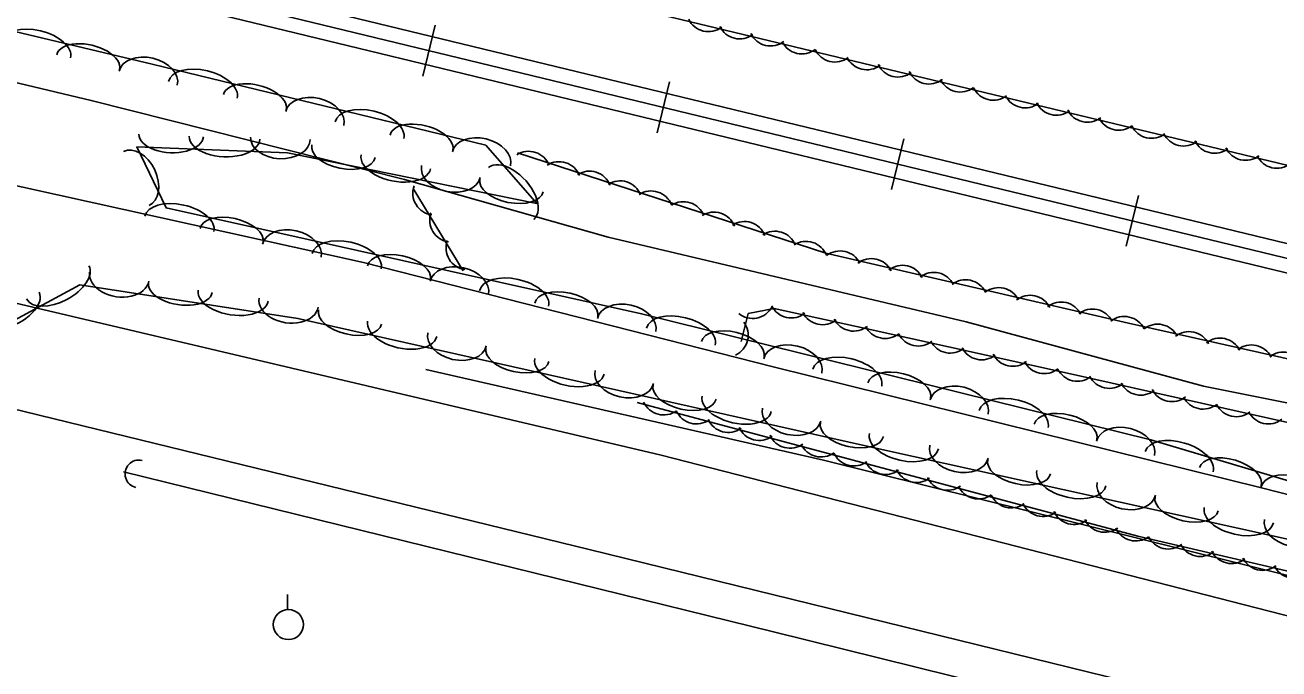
# Model space of a CAD drawing. Extents: x 1441650 to 1491889, y 345904 to 358319.
# Drawn here: x 1450626.3 to 1450834.2, y 353164.2 to 353271 of the extents above; entities that cross this region are included whole.
import ezdxf

# ---------------------------------------------------------------- set-up
doc = ezdxf.new("R2010")
doc.units = 0
for name, color, linetype in [('S_CROSS_DRAIN', 7, 'Continuous'), ('S_GRAVEL_ROAD', 7, 'Continuous'), ('S_RAILROAD', 7, 'Continuous'), ('S_STREAM', 7, 'Continuous'), ('S_TREE', 7, 'Continuous'), ('S_UTILITY_POLE', 7, 'Continuous')]:
    doc.layers.add(name, color=color, linetype=linetype)

msp = doc.modelspace()

# ---------------------------------------------------------------- linework, layer by layer
at = {"layer": 'S_CROSS_DRAIN'}
msp.add_arc((1450645.18, 353196.53), 2.3, 77.1469, 257.4761, dxfattribs=at)
at = {"layer": 'S_GRAVEL_ROAD'}
for points in [[(1450240.59, 353319.75), (1450442.31, 353269.26), (1450609.24, 353228.48), (1450731.76, 353199.64), (1450876.75, 353162.42), (1450990.38, 353134.97), (1450995.57, 353133.86)], [(1450991.32, 353117.23), (1450972.29, 353121.41), (1450827.01, 353157.66), (1450719.85, 353183.96), (1450604.61, 353212.14), (1450498.35, 353237.72), (1450326.23, 353280.06), (1450221.98, 353305.71)]]:
    msp.add_lwpolyline(points, dxfattribs=at)
at = {"layer": 'S_RAILROAD'}
for p, q in [((1450694.27, 353270.97), (1450692.23, 353262.54)), ((1450693.81, 353269.07), (1450693.8, 353269.03)), ((1450692.7, 353264.49), (1450692.72, 353264.59)), ((1450733.15, 353261.56), (1450731.11, 353253.13)), ((1450732.69, 353259.65), (1450732.68, 353259.61)), ((1450731.58, 353255.07), (1450731.6, 353255.17)), ((1450772.03, 353252.14), (1450769.98, 353243.71)), ((1450771.56, 353250.23), (1450771.56, 353250.2)), ((1450770.46, 353245.65), (1450770.48, 353245.75)), ((1450810.9, 353242.72), (1450808.86, 353234.29)), ((1450810.44, 353240.81), (1450810.43, 353240.78)), ((1450809.33, 353236.24), (1450809.36, 353236.34))]:
    msp.add_line(p, q, dxfattribs=at)
for points in [[(1450246.71, 353377.37), (1451007.01, 353193.2)], [(1450246.15, 353375.06), (1451006.49, 353190.88)], [(1450245.6, 353372.79), (1451005.98, 353188.6)], [(1450693.22, 353266.77), (1450693.25, 353266.76)], [(1450732.1, 353257.35), (1450732.13, 353257.34)], [(1450770.98, 353247.93), (1450771.01, 353247.92)], [(1450809.86, 353238.51), (1450809.88, 353238.51)]]:
    msp.add_lwpolyline(points, dxfattribs=at)
at = {"layer": 'S_STREAM'}
for points in [[(1450600.53, 353267.22), (1450637.26, 353258.49), (1450689.23, 353245.39), (1450722.99, 353235.83), (1450782.33, 353221.75), (1450821.68, 353211.08), (1450867.55, 353201.9), (1450924.44, 353187.08), (1450957.84, 353179.72), (1450996.03, 353172.6), (1451019.42, 353166.36), (1450991.29, 353166.02), (1450938.64, 353170.17), (1450905.1, 353175.35), (1450831.51, 353194.17), (1450750.32, 353214.31), (1450682.4, 353231.61), (1450620.11, 353245.39)], [(1450996.61, 353138.53), (1450941.42, 353152.13), (1450853.49, 353175.25), (1450758.66, 353198.82), (1450692.72, 353213.84)], [(1450642.61, 353196.85), (1450750.16, 353170.37), (1450863.74, 353142.23), (1450917.08, 353127.79), (1450965.72, 353116.46)]]:
    msp.add_lwpolyline(points, dxfattribs=at)
at = {"layer": 'S_TREE'}
for points in [[(1450749.6, 353312.22), (1450928.65, 353271.33), (1451038.32, 353246.41), (1451067.28, 353234.23), (1451071.39, 353224.01), (1451052.51, 353228.18), (1451035.97, 353228.7), (1451031.66, 353218.56), (1451029.32, 353208.01), (1451021.57, 353207.29), (1450969.47, 353218.64), (1450907.23, 353230.47), (1450699.39, 353280.52)], [(1450541.79, 353289.69), (1450647.35, 353264.48), (1450702.67, 353251.09), (1450711.17, 353241.39), (1450669.82, 353249.78), (1450644.85, 353250.81), (1450649.67, 353240.65), (1450728.53, 353223.11), (1450812.94, 353202.18), (1450842.66, 353193.31), (1450848.97, 353186.65), (1450837.41, 353185.31), (1450768.84, 353200.49), (1450671.53, 353222.32), (1450635.38, 353227.87), (1450621.72, 353220.56)], [(1450707.94, 353249.81), (1450759.07, 353233.17), (1450809.24, 353221.54), (1450849.47, 353212.54), (1450911.9, 353197.86), (1450965.9, 353185.2), (1451005.19, 353176.39), (1451020.08, 353165.76), (1451019.45, 353153.91), (1451024.67, 353143.17), (1451042.11, 353143.37), (1451059, 353143.19), (1451063.29, 353135.69), (1451045.59, 353133.69), (1450995.11, 353142.03), (1450899.16, 353165.59), (1450810.82, 353186.18), (1450727.78, 353208.37)], [(1450698.94, 353230.22), (1450690.64, 353243.86)], [(1450849.22, 353189.93), (1450910.47, 353177.48), (1450938.29, 353173.46), (1450939.3, 353180.09), (1450869.03, 353197.6), (1450799.15, 353213.22), (1450765.9, 353220.58), (1450750.49, 353223.99), (1450746.2, 353223.12), (1450745.04, 353218.47)]]:
    msp.add_lwpolyline(points, dxfattribs=at)
for centre, start, end in [((1450694.23, 353243.09), 160.5084, 262.1053), ((1450697.03, 353238.62), 160.5084, 262.1053), ((1450699.74, 353234.02), 160.5084, 262.1053), ((1450742.56, 353219.53), 295.2457, 36.8426)]:
    msp.add_arc(centre, 3.64, start, end, dxfattribs=at)
for centre, major_axis, ratio, start_param, end_param in [((1450739.61, 353273.54), (3.19, -1.75), 0.999606, 4.091461, 5.864662), ((1450744.78, 353272.33), (3.19, -1.75), 0.999606, 4.091461, 5.864662), ((1450628.13, 353266.9), (-5.71, 1.36), 0.547554, 3.14147, 6.283062), ((1450749.93, 353271.16), (3.19, -1.75), 0.999606, 4.091461, 5.864662), ((1450636.76, 353264.84), (-5.2, 1.24), 0.538216, 3.141473, 6.283066), ((1450755.1, 353269.84), (3.19, -1.75), 0.999606, 4.091461, 5.864662), ((1450760.58, 353268.49), (3.19, -1.75), 0.999606, 4.091461, 5.864662), ((1450646.72, 353262.2), (-4.82, 1.15), 0.682164, 3.141392, 6.282984), ((1450765.87, 353267.21), (3.19, -1.75), 0.999606, 4.091461, 5.864662), ((1450771.04, 353266), (3.19, -1.75), 0.999606, 4.091461, 5.864662), ((1450655.77, 353260.27), (-5.7, 1.38), 0.547583, 3.140797, 6.282389), ((1450776.19, 353264.84), (3.19, -1.75), 0.999606, 4.091461, 5.864662), ((1450664.39, 353258.19), (-5.2, 1.26), 0.538246, 3.140821, 6.282414), ((1450781.36, 353263.52), (3.19, -1.75), 0.999606, 4.091461, 5.864662), ((1450786.84, 353262.16), (3.19, -1.75), 0.999606, 4.091461, 5.864662), ((1450674.34, 353255.51), (-4.82, 1.16), 0.6822, 3.140294, 6.281886), ((1450792.13, 353260.89), (3.19, -1.75), 0.999606, 4.091461, 5.864662), ((1450683.4, 353253.58), (-5.7, 1.38), 0.547583, 3.140797, 6.282389), ((1450797.29, 353259.68), (3.19, -1.75), 0.999606, 4.091461, 5.864662), ((1450802.45, 353258.51), (3.19, -1.75), 0.999606, 4.091461, 5.864662), ((1450692.01, 353251.49), (-5.2, 1.26), 0.538246, 3.140821, 6.282414), ((1450807.62, 353257.19), (3.19, -1.75), 0.999606, 4.091461, 5.864662), ((1450813.1, 353255.84), (3.19, -1.75), 0.999606, 4.091461, 5.864662), ((1450650.52, 353252.69), (5.34, -0.22), 0.538316, 3.141039, 6.282632), ((1450659.38, 353252.33), (5.86, -0.24), 0.547655, 3.141021, 6.282614), ((1450668.64, 353252.2), (4.95, -0.2), 0.682289, 3.140661, 6.282253), ((1450701.96, 353248.82), (-4.82, 1.16), 0.6822, 3.140294, 6.281886), ((1450818.39, 353254.56), (3.19, -1.75), 0.999606, 4.091461, 5.864662), ((1450644.73, 353245.53), (-2.12, 4.48), 0.684089, 3.141593, 6.283185), ((1450679.08, 353250.06), (5.24, -1.06), 0.538238, 3.140953, 6.282545), ((1450709.79, 353246.42), (-3.64, -0.11), 0.996809, 3.480835, 5.254036), ((1450823.55, 353253.36), (3.19, -1.75), 0.999606, 4.091461, 5.864662), ((1450828.7, 353252.19), (3.19, -1.75), 0.999606, 4.091461, 5.864662), ((1450687.77, 353248.29), (5.75, -1.16), 0.547576, 3.140932, 6.282525), ((1450706.9, 353243.05), (-3.8, 4.27), 0.562818, 3.126869, 6.268462), ((1450714.84, 353244.7), (-3.64, -0.11), 0.996809, 3.480835, 5.254036), ((1450833.87, 353250.87), (3.19, -1.75), 0.999606, 4.091461, 5.864662), ((1450696.9, 353246.71), (4.86, -0.98), 0.682191, 3.140515, 6.282107), ((1450719.89, 353243.13), (-3.64, -0.11), 0.996809, 3.480835, 5.254036), ((1450706.94, 353244.4), (5.24, -1.06), 0.538238, 3.140953, 6.282545), ((1450724.94, 353241.52), (-3.64, -0.11), 0.996809, 3.480835, 5.254036), ((1450730.11, 353239.84), (-3.64, -0.11), 0.996809, 3.480835, 5.254036), ((1450651.88, 353238), (-5.73, 1.27), 0.547553, 3.141593, 6.283185), ((1450735.47, 353238.06), (-3.64, -0.11), 0.996809, 3.480835, 5.254036), ((1450660.53, 353236.07), (-5.22, 1.16), 0.538216, 3.141593, 6.283185), ((1450740.52, 353236.34), (-3.64, -0.11), 0.996809, 3.480835, 5.254036), ((1450670.53, 353233.58), (-4.84, 1.08), 0.682163, 3.141593, 6.283185), ((1450745.56, 353234.77), (-3.64, -0.11), 0.996809, 3.480835, 5.254036), ((1450679.63, 353231.82), (-5.73, 1.27), 0.547553, 3.141593, 6.283185), ((1450750.61, 353233.16), (-3.64, -0.11), 0.996809, 3.480835, 5.254036), ((1450755.78, 353231.48), (-3.64, -0.11), 0.996809, 3.480835, 5.254036), ((1450688.28, 353229.9), (-5.22, 1.16), 0.538216, 3.141593, 6.283185), ((1450761.44, 353229.89), (-3.56, 0.79), 0.997143, 3.817847, 5.591048), ((1450698.28, 353227.41), (-4.84, 1.08), 0.682163, 3.141593, 6.283185), ((1450766.62, 353228.62), (-3.56, 0.79), 0.997143, 3.817847, 5.591048), ((1450771.78, 353227.5), (-3.56, 0.79), 0.997143, 3.817847, 5.591048), ((1450631.72, 353228.31), (5.16, 2.77), 0.549722, 3.137969, 6.279561), ((1450641.9, 353229.27), (4.9, -0.75), 0.682181, 3.141541, 6.283134), ((1450707.38, 353225.65), (-5.73, 1.27), 0.547553, 3.141593, 6.283185), ((1450776.96, 353226.33), (-3.56, 0.79), 0.997143, 3.817847, 5.591048), ((1450652.04, 353227.45), (5.28, -0.81), 0.53823, 3.141562, 6.283155), ((1450660.8, 353226.1), (5.8, -0.89), 0.547567, 3.141561, 6.283154), ((1450716.03, 353223.72), (-5.22, 1.16), 0.538216, 3.141593, 6.283185), ((1450782.26, 353225.1), (-3.56, 0.79), 0.997143, 3.817847, 5.591048), ((1450787.75, 353223.8), (-3.56, 0.79), 0.997143, 3.817847, 5.591048), ((1450623.92, 353224.14), (4.7, 2.53), 0.540348, 3.138082, 6.279675), ((1450669.99, 353224.96), (4.9, -0.75), 0.682181, 3.141541, 6.283134), ((1450726.03, 353221.23), (-4.84, 1.08), 0.682163, 3.141593, 6.283185), ((1450792.93, 353222.52), (-3.56, 0.79), 0.997143, 3.817847, 5.591048), ((1450798.09, 353221.4), (-3.56, 0.79), 0.997143, 3.817847, 5.591048), ((1450680.17, 353222.55), (5.22, -1.17), 0.538216, 3.141514, 6.283106), ((1450735.04, 353219.32), (-5.7, 1.41), 0.547554, 3.141593, 6.283185), ((1450746.93, 353225.95), (3.57, 0.72), 0.999986, 3.825789, 5.598989), ((1450753.35, 353226.05), (3.56, -0.79), 0.999984, 3.825789, 5.598989), ((1450758.54, 353224.93), (3.56, -0.79), 0.999984, 3.825789, 5.598989), ((1450803.27, 353220.24), (-3.56, 0.79), 0.997143, 3.817847, 5.591048), ((1450808.57, 353219.01), (-3.56, 0.79), 0.997143, 3.817847, 5.591048), ((1450688.83, 353220.6), (5.73, -1.28), 0.547553, 3.141511, 6.283104), ((1450763.71, 353223.86), (3.56, -0.79), 0.999984, 3.825789, 5.598989), ((1450768.9, 353222.64), (3.56, -0.79), 0.999984, 3.825789, 5.598989), ((1450814.09, 353217.74), (-3.6, 0.56), 0.99713, 3.758931, 5.532132), ((1450697.92, 353218.83), (4.84, -1.08), 0.682163, 3.14146, 6.283052), ((1450743.64, 353217.19), (-5.19, 1.29), 0.538216, 3.141593, 6.283185), ((1450774.41, 353221.39), (3.56, -0.79), 0.999984, 3.825789, 5.598989), ((1450819.28, 353216.5), (-3.6, 0.56), 0.99713, 3.758931, 5.532132), ((1450824.45, 353215.42), (-3.6, 0.56), 0.99713, 3.758931, 5.532132), ((1450707.91, 353216.32), (5.22, -1.17), 0.538216, 3.141514, 6.283106), ((1450753.58, 353214.45), (-4.81, 1.19), 0.682164, 3.141593, 6.283185), ((1450779.72, 353220.21), (3.56, -0.79), 0.999984, 3.825789, 5.598989), ((1450784.91, 353219.1), (3.56, -0.79), 0.999984, 3.825789, 5.598989), ((1450829.64, 353214.3), (-3.6, 0.56), 0.99713, 3.758931, 5.532132), ((1450834.95, 353213.11), (-3.6, 0.56), 0.99713, 3.758931, 5.532132), ((1450716.56, 353214.38), (5.73, -1.28), 0.547553, 3.141511, 6.283104), ((1450762.63, 353212.48), (-5.7, 1.41), 0.547554, 3.141593, 6.283185), ((1450790.08, 353218.03), (3.56, -0.79), 0.999984, 3.825789, 5.598989), ((1450795.27, 353216.81), (3.56, -0.79), 0.999984, 3.825789, 5.598989), ((1450725.65, 353212.61), (4.84, -1.08), 0.682163, 3.14146, 6.283052), ((1450771.24, 353210.35), (-5.19, 1.29), 0.538216, 3.141593, 6.283185), ((1450800.78, 353215.55), (3.56, -0.79), 0.999984, 3.825789, 5.598989), ((1450806.09, 353214.36), (3.56, -0.79), 0.999984, 3.825789, 5.598989), ((1450735.65, 353210.1), (5.22, -1.17), 0.538216, 3.141514, 6.283106), ((1450781.17, 353207.61), (-4.81, 1.19), 0.682164, 3.141593, 6.283185), ((1450811.28, 353213.24), (3.56, -0.79), 0.999984, 3.825789, 5.598989), ((1450816.45, 353212.16), (3.56, -0.79), 0.999984, 3.825789, 5.598989), ((1450732.18, 353209.94), (3.53, -0.89), 0.997149, 3.81269, 5.585891), ((1450744.3, 353208.16), (5.73, -1.28), 0.547553, 3.141511, 6.283104), ((1450790.22, 353205.64), (-5.7, 1.41), 0.547554, 3.141593, 6.283185), ((1450821.64, 353210.92), (3.56, -0.79), 0.999984, 3.825789, 5.598989), ((1450737.63, 353208.45), (3.53, -0.89), 0.997149, 3.81269, 5.585891), ((1450753.39, 353206.38), (4.84, -1.08), 0.682163, 3.14146, 6.283052), ((1450798.83, 353203.5), (-5.19, 1.29), 0.538216, 3.141593, 6.283185), ((1450827.14, 353209.66), (3.56, -0.79), 0.999984, 3.825789, 5.598989), ((1450832.45, 353208.47), (3.56, -0.79), 0.999984, 3.825789, 5.598989), ((1450742.89, 353207.04), (3.53, -0.89), 0.997149, 3.81269, 5.585891), ((1450748.02, 353205.71), (3.53, -0.89), 0.997149, 3.81269, 5.585891), ((1450763.39, 353203.88), (5.22, -1.17), 0.538216, 3.141514, 6.283106), ((1450808.76, 353200.77), (-4.81, 1.19), 0.682164, 3.141593, 6.283185), ((1450753.14, 353204.42), (3.53, -0.89), 0.997149, 3.81269, 5.585891), ((1450772.03, 353201.94), (5.73, -1.27), 0.547553, 3.141593, 6.283185), ((1450817.65, 353198.57), (-5.62, 1.68), 0.547563, 3.141593, 6.283185), ((1450758.28, 353202.97), (3.53, -0.89), 0.997149, 3.81269, 5.585891), ((1450763.72, 353201.48), (3.53, -0.89), 0.997149, 3.81269, 5.585891), ((1450781.13, 353200.2), (4.84, -1.07), 0.682163, 3.141593, 6.283185), ((1450768.98, 353200.07), (3.53, -0.89), 0.997149, 3.81269, 5.585891), ((1450791.13, 353197.72), (5.22, -1.16), 0.538216, 3.141593, 6.283185), ((1450826.15, 353196.04), (-5.12, 1.53), 0.538225, 3.141593, 6.283185), ((1450774.11, 353198.74), (3.53, -0.89), 0.997149, 3.81269, 5.585891), ((1450779.24, 353197.44), (3.53, -0.89), 0.997149, 3.81269, 5.585891), ((1450799.79, 353195.8), (5.73, -1.27), 0.547553, 3.141593, 6.283185), ((1450835.94, 353192.84), (-4.75, 1.42), 0.682175, 3.141593, 6.283185), ((1450784.37, 353196), (3.53, -0.89), 0.997149, 3.81269, 5.585891), ((1450808.89, 353194.05), (4.84, -1.07), 0.682163, 3.141593, 6.283185), ((1450789.82, 353194.51), (3.53, -0.89), 0.997149, 3.81269, 5.585891), ((1450795.07, 353193.1), (3.53, -0.89), 0.997149, 3.81269, 5.585891), ((1450818.89, 353191.57), (5.22, -1.16), 0.538216, 3.141593, 6.283185), ((1450800.21, 353191.77), (3.53, -0.89), 0.997149, 3.81269, 5.585891), ((1450827.55, 353189.66), (5.73, -1.27), 0.547553, 3.141593, 6.283185), ((1450805.33, 353190.47), (3.53, -0.89), 0.997149, 3.81269, 5.585891), ((1450810.46, 353189.03), (3.53, -0.89), 0.997149, 3.81269, 5.585891), ((1450836.64, 353187.91), (4.84, -1.07), 0.682163, 3.141593, 6.283185), ((1450815.86, 353187.7), (3.55, -0.83), 0.997143, 3.825789, 5.598989), ((1450821.16, 353186.46), (3.55, -0.83), 0.997143, 3.825789, 5.598989), ((1450826.34, 353185.29), (3.55, -0.83), 0.997143, 3.825789, 5.598989), ((1450831.5, 353184.16), (3.55, -0.83), 0.997143, 3.825789, 5.598989), ((1450836.68, 353182.88), (3.55, -0.83), 0.997143, 3.825789, 5.598989)]:
    msp.add_ellipse(centre, major_axis=major_axis, ratio=ratio, start_param=start_param, end_param=end_param, dxfattribs=at)
at = {"layer": 'S_UTILITY_POLE'}
msp.add_line((1450669.81, 353174.05), (1450669.81, 353176.53), dxfattribs=at)
msp.add_circle((1450669.96, 353171.53), 2.5, dxfattribs=at)

doc.saveas('drawing.dxf')
